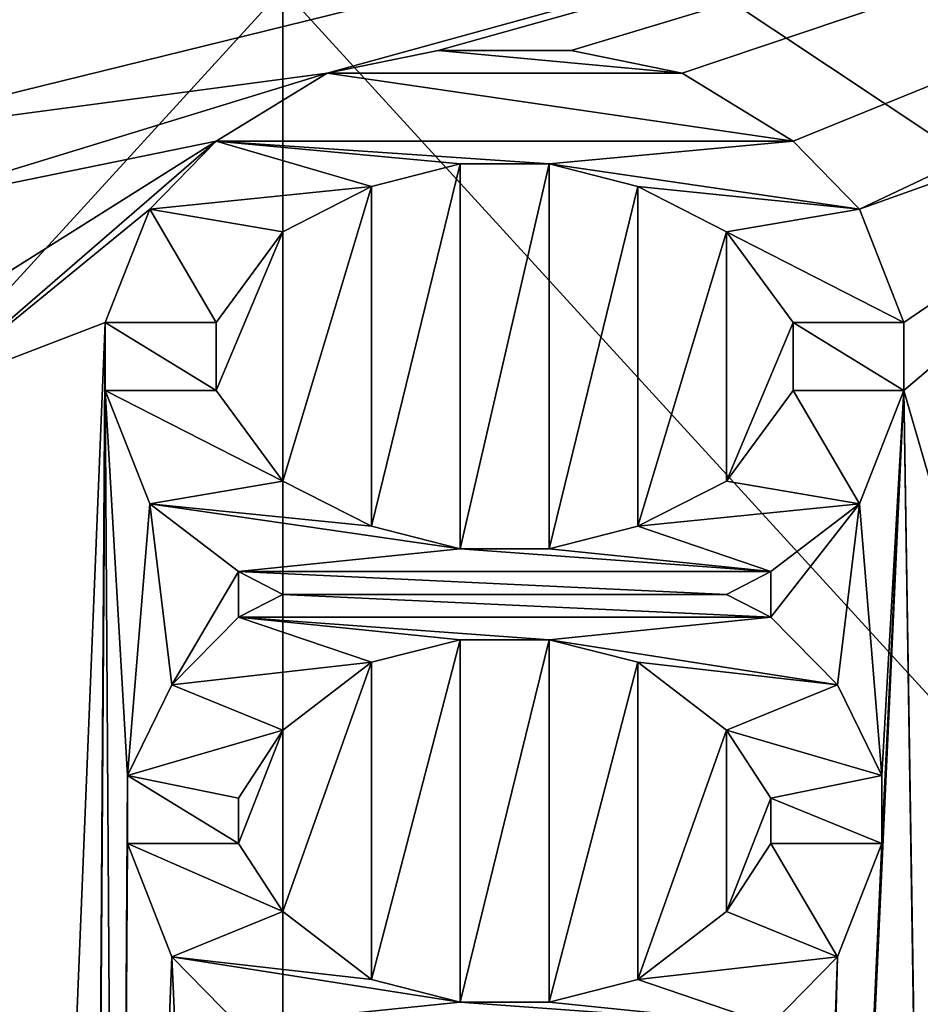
# Model space of a CAD drawing. Header units: millimetres. Extents: x -108 to 108, y -64 to 45.
# Tile 364 of 422: x 59.63 to 60.9, y -11.59 to -10.21. Entities that reach past the tile are written whole.
import ezdxf

# ---------------------------------------------------------------- set-up
doc = ezdxf.new("R2010")
doc.units = ezdxf.units.MM
doc.header["$LTSCALE"] = 65.185185
for name, color, linetype in [('1', 7, 'CONTINUOUS'), ('3241', 7, 'CONTINUOUS'), ('3248', 7, 'CONTINUOUS'), ('3251', 7, 'CONTINUOUS'), ('3261', 7, 'CONTINUOUS'), ('3264', 7, 'CONTINUOUS'), ('3269', 7, 'CONTINUOUS'), ('3541', 7, 'CONTINUOUS'), ('3543', 7, 'CONTINUOUS'), ('3562', 7, 'CONTINUOUS'), ('3650', 7, 'CONTINUOUS'), ('3835', 7, 'CONTINUOUS'), ('3836', 7, 'CONTINUOUS'), ('3837', 7, 'CONTINUOUS'), ('3838', 7, 'CONTINUOUS'), ('3839', 7, 'CONTINUOUS'), ('3840', 7, 'CONTINUOUS'), ('3841', 7, 'CONTINUOUS'), ('3842', 7, 'CONTINUOUS'), ('3843', 7, 'CONTINUOUS'), ('3844', 7, 'CONTINUOUS'), ('3845', 7, 'CONTINUOUS'), ('3846', 7, 'CONTINUOUS'), ('3847', 7, 'CONTINUOUS'), ('3848', 7, 'CONTINUOUS'), ('3849', 7, 'CONTINUOUS'), ('3850', 7, 'CONTINUOUS'), ('3851', 7, 'CONTINUOUS'), ('3852', 7, 'CONTINUOUS'), ('3853', 7, 'CONTINUOUS'), ('3854', 7, 'CONTINUOUS'), ('3855', 7, 'CONTINUOUS'), ('3856', 7, 'CONTINUOUS'), ('3857', 7, 'CONTINUOUS'), ('3863', 7, 'CONTINUOUS'), ('3864', 7, 'CONTINUOUS'), ('3865', 7, 'CONTINUOUS'), ('3866', 7, 'CONTINUOUS'), ('3867', 7, 'CONTINUOUS'), ('3868', 7, 'CONTINUOUS'), ('3869', 7, 'CONTINUOUS'), ('3870', 7, 'CONTINUOUS'), ('3871', 7, 'CONTINUOUS'), ('3872', 7, 'CONTINUOUS'), ('3873', 7, 'CONTINUOUS'), ('3874', 7, 'CONTINUOUS'), ('3875', 7, 'CONTINUOUS'), ('3876', 7, 'CONTINUOUS'), ('3877', 7, 'CONTINUOUS'), ('3878', 7, 'CONTINUOUS'), ('3879', 7, 'CONTINUOUS'), ('3880', 7, 'CONTINUOUS'), ('3881', 7, 'CONTINUOUS'), ('3882', 7, 'CONTINUOUS'), ('3883', 7, 'CONTINUOUS'), ('3884', 7, 'CONTINUOUS'), ('3885', 7, 'CONTINUOUS'), ('3886', 7, 'CONTINUOUS'), ('3887', 7, 'CONTINUOUS'), ('3888', 7, 'CONTINUOUS'), ('3889', 7, 'CONTINUOUS'), ('3890', 7, 'CONTINUOUS'), ('3891', 7, 'CONTINUOUS'), ('3892', 7, 'CONTINUOUS'), ('3893', 7, 'CONTINUOUS'), ('3894', 7, 'CONTINUOUS'), ('3895', 7, 'CONTINUOUS'), ('3896', 7, 'CONTINUOUS'), ('3897', 7, 'CONTINUOUS'), ('3898', 7, 'CONTINUOUS'), ('3899', 7, 'CONTINUOUS'), ('3900', 7, 'CONTINUOUS'), ('3964', 7, 'CONTINUOUS'), ('3967', 7, 'CONTINUOUS'), ('3968', 7, 'CONTINUOUS'), ('3977', 7, 'CONTINUOUS')]:
    doc.layers.add(name, color=color, linetype=linetype)

msp = doc.modelspace()

# ---------------------------------------------------------------- linework, layer by layer
at = {"layer": '1', "linetype": 'CONTINUOUS'}
for points in [[(86, -45, 2), (49.6249, -17.97, 2), (-39.55, 7.5, 2), (86, -45, 2)], [(-39.55, 3.7518, 2), (86, -45, 2), (-39.55, 7.5, 2), (-39.55, 3.7518, 2)], [(86, -45, 2), (-39.55, 3.7518, 2), (-39.5964, 3.3816, 2), (86, -45, 2)], [(-39.733, 3.0338, 2), (86, -45, 2), (-39.5964, 3.3816, 2), (-39.733, 3.0338, 2)], [(-43.3787, -1.9255, 2), (86, -45, 2), (-39.733, 3.0338, 2), (-43.3787, -1.9255, 2)], [(-48.2159, -5.7634, 2), (86, -45, 2), (-43.3787, -1.9255, 2), (-48.2159, -5.7634, 2)], [(-53.9012, -8.1734, 2), (86, -45, 2), (-48.2159, -5.7634, 2), (-53.9012, -8.1734, 2)], [(-86, -45, 2), (86, -45, 2), (-66.0989, -8.1733, 2), (-86, -45, 2)], [(-66.0989, -8.1733, 2), (86, -45, 2), (-60.0001, -9, 2), (-66.0989, -8.1733, 2)], [(-60.0001, -9, 2), (86, -45, 2), (-53.9012, -8.1734, 2), (-60.0001, -9, 2)]]:
    msp.add_3dface(points, dxfattribs=at)
at = {"layer": '3241', "color": 7, "linetype": 'CONTINUOUS', "true_color": 0x141a1c}
for points in [[(60, -12.9, 34), (51.1888, -15.2554, 34), (53.5485, -11.1708, 34), (60, -12.9, 34)], [(66.4515, -11.1708, 34), (68.8112, -15.2554, 34), (60, -12.9, 34), (66.4515, -11.1708, 34)]]:
    msp.add_3dface(points, dxfattribs=at)
at = {"layer": '3248', "color": 7, "linetype": 'CONTINUOUS', "true_color": 0x141a1c}
for points in [[(56.3227, -11.3176, 43.5858), (60, -11.9, 43.5858), (56.3227, -11.3176, 35), (56.3227, -11.3176, 43.5858)], [(56.3227, -11.3176, 35), (60, -11.9, 43.5858), (60, -11.9, 35), (56.3227, -11.3176, 35)], [(60, -11.9, 43.5858), (63.6773, -11.3176, 43.5858), (60, -11.9, 35), (60, -11.9, 43.5858)], [(60, -11.9, 35), (63.6773, -11.3176, 43.5858), (63.6773, -11.3176, 35), (60, -11.9, 35)]]:
    msp.add_3dface(points, dxfattribs=at)
at = {"layer": '3251', "color": 7, "linetype": 'CONTINUOUS', "true_color": 0x141a1c}
for points in [[(60, -12.9, 34), (53.5485, -11.1708, 34), (57.2868, -11.8872, 34.2929), (60, -12.9, 34)], [(66.4515, -11.1708, 34), (60, -12.9, 34), (62.7132, -11.8872, 34.2929), (66.4515, -11.1708, 34)], [(56.3227, -11.3176, 35), (60, -11.9, 35), (57.2868, -11.8872, 34.2929), (56.3227, -11.3176, 35)], [(60, -11.9, 35), (63.6773, -11.3176, 35), (62.7132, -11.8872, 34.2929), (60, -11.9, 35)]]:
    msp.add_3dface(points, dxfattribs=at)
at = {"layer": '3261', "color": 7, "linetype": 'CONTINUOUS', "true_color": 0x141a1c}
for points in [[(60, -13.3414, 45.4414), (56.2322, -11.5961, 44.2929), (53.3293, -11.554, 45.4414), (60, -13.3414, 45.4414)], [(63.7678, -11.5961, 44.2929), (60, -12.1929, 44.2929), (66.6707, -11.554, 45.4414), (63.7678, -11.5961, 44.2929)], [(66.6707, -11.554, 45.4414), (60, -12.1929, 44.2929), (60, -13.3414, 45.4414), (66.6707, -11.554, 45.4414)]]:
    msp.add_3dface(points, dxfattribs=at)
at = {"layer": '3264', "color": 7, "linetype": 'CONTINUOUS', "true_color": 0x141a1c}
for points in [[(56.3227, -11.3176, 43.5858), (56.2322, -11.5961, 44.2929), (60, -12.1929, 44.2929), (56.3227, -11.3176, 43.5858)], [(60, -11.9, 43.5858), (56.3227, -11.3176, 43.5858), (60, -12.1929, 44.2929), (60, -11.9, 43.5858)], [(63.6773, -11.3176, 43.5858), (60, -11.9, 43.5858), (63.7678, -11.5961, 44.2929), (63.6773, -11.3176, 43.5858)]]:
    msp.add_3dface(points, dxfattribs=at)
at = {"layer": '3269', "color": 7, "linetype": 'CONTINUOUS', "true_color": 0x141a1c}
for points in [[(53.2562, -11.6751, 45.5), (60, -13.4828, 45.5), (53.3293, -11.554, 45.4414), (53.2562, -11.6751, 45.5)], [(60, -13.4828, 45.5), (60, -13.3414, 45.4414), (53.3293, -11.554, 45.4414), (60, -13.4828, 45.5)], [(66.7438, -11.6751, 45.5), (66.6707, -11.554, 45.4414), (60, -13.3414, 45.4414), (66.7438, -11.6751, 45.5)]]:
    msp.add_3dface(points, dxfattribs=at)
at = {"layer": '3541', "color": 7, "linetype": 'CONTINUOUS', "true_color": 0xe6e6e6}
for points in [[(63.0239, -9.761, 59.2142), (60, -9.761, 59.3646), (69.1429, -15.8359, 55.1505), (63.0239, -9.761, 59.2142)], [(69.1429, -15.8359, 55.1505), (60, -9.761, 59.3646), (60, -14.1808, 57.576), (69.1429, -15.8359, 55.1505)]]:
    msp.add_3dface(points, dxfattribs=at)
at = {"layer": '3543', "color": 7, "linetype": 'CONTINUOUS', "true_color": 0xe6e6e6}
for points in [[(60, -18.2857, 55.1505), (56.976, -9.761, 59.2142), (50.8571, -15.8359, 55.1505), (60, -18.2857, 55.1505)], [(60, -14.1808, 57.576), (60, -9.761, 59.3646), (56.976, -9.761, 59.2142), (60, -14.1808, 57.576)], [(60, -18.2857, 55.1505), (60, -14.1808, 57.576), (56.976, -9.761, 59.2142), (60, -18.2857, 55.1505)]]:
    msp.add_3dface(points, dxfattribs=at)
at = {"layer": '3562', "color": 7, "linetype": 'CONTINUOUS', "true_color": 0xe6e6e6}
for points in [[(60, -10.1635, 57.3254), (55.6707, -14.8974, 54.7974), (54.1923, -10.1634, 56.7261), (60, -10.1635, 57.3254)], [(64.3293, -14.8974, 54.7974), (55.6707, -14.8974, 54.7974), (60, -10.1635, 57.3254), (64.3293, -14.8974, 54.7974)], [(65.8077, -10.1634, 56.7261), (64.3293, -14.8974, 54.7974), (60, -10.1635, 57.3254), (65.8077, -10.1634, 56.7261)]]:
    msp.add_3dface(points, dxfattribs=at)
at = {"layer": '3650', "color": 7, "linetype": 'CONTINUOUS'}
for points in [[(79.5, -4.528, 65.5), (40.5, -4.528, 65.5), (40.5, -24.107, 66.7833), (79.5, -4.528, 65.5)], [(79.5, -4.528, 65.5), (40.5, -24.107, 66.7833), (79.5, -24.107, 66.7833), (79.5, -4.528, 65.5)]]:
    msp.add_3dface(points, dxfattribs=at)
at = {"layer": '3835', "color": 7, "linetype": 'CONTINUOUS'}
for points in [[(60, -11.016, 63.4), (60, -11.016, 63.5), (59.9375, -10.984, 63.4), (60, -11.016, 63.4)], [(59.9375, -10.984, 63.4), (60, -11.016, 63.5), (59.9375, -10.984, 63.5), (59.9375, -10.984, 63.4)]]:
    msp.add_3dface(points, dxfattribs=at)
at = {"layer": '3836', "color": 7, "linetype": 'CONTINUOUS'}
for points in [[(59.9375, -10.984, 63.4), (59.9375, -10.984, 63.5), (59.8125, -10.8883, 63.5), (59.9375, -10.984, 63.4)], [(59.8125, -10.8883, 63.4), (59.9375, -10.984, 63.4), (59.8125, -10.8883, 63.5), (59.8125, -10.8883, 63.4)]]:
    msp.add_3dface(points, dxfattribs=at)
at = {"layer": '3837', "color": 7, "linetype": 'CONTINUOUS'}
for points in [[(59.8125, -10.8883, 63.4), (59.8125, -10.8883, 63.5), (59.75, -10.7287, 63.5), (59.8125, -10.8883, 63.4)], [(59.75, -10.7287, 63.4), (59.8125, -10.8883, 63.4), (59.75, -10.7287, 63.5), (59.75, -10.7287, 63.4)]]:
    msp.add_3dface(points, dxfattribs=at)
at = {"layer": '3838', "color": 7, "linetype": 'CONTINUOUS'}
for points in [[(59.75, -10.7287, 63.4), (59.75, -10.7287, 63.5), (59.75, -10.633, 63.4), (59.75, -10.7287, 63.4)], [(59.75, -10.633, 63.4), (59.75, -10.7287, 63.5), (59.75, -10.633, 63.5), (59.75, -10.633, 63.4)]]:
    msp.add_3dface(points, dxfattribs=at)
at = {"layer": '3839', "color": 7, "linetype": 'CONTINUOUS'}
for points in [[(59.75, -10.633, 63.4), (59.75, -10.633, 63.5), (59.8125, -10.4734, 63.5), (59.75, -10.633, 63.4)], [(59.8125, -10.4734, 63.4), (59.75, -10.633, 63.4), (59.8125, -10.4734, 63.5), (59.8125, -10.4734, 63.4)]]:
    msp.add_3dface(points, dxfattribs=at)
at = {"layer": '3840', "color": 7, "linetype": 'CONTINUOUS'}
for points in [[(59.8125, -10.4734, 63.4), (59.8125, -10.4734, 63.5), (59.9062, -10.3777, 63.5), (59.8125, -10.4734, 63.4)], [(59.9062, -10.3777, 63.4), (59.8125, -10.4734, 63.4), (59.9062, -10.3777, 63.5), (59.9062, -10.3777, 63.4)]]:
    msp.add_3dface(points, dxfattribs=at)
at = {"layer": '3841', "color": 7, "linetype": 'CONTINUOUS'}
for points in [[(59.9062, -10.3777, 63.4), (59.9062, -10.3777, 63.5), (60.0625, -10.2819, 63.5), (59.9062, -10.3777, 63.4)], [(60.0625, -10.2819, 63.4), (59.9062, -10.3777, 63.4), (60.0625, -10.2819, 63.5), (60.0625, -10.2819, 63.4)]]:
    msp.add_3dface(points, dxfattribs=at)
at = {"layer": '3842', "color": 7, "linetype": 'CONTINUOUS'}
for points in [[(60.0625, -10.2819, 63.4), (60.0625, -10.2819, 63.5), (60.2188, -10.25, 63.5), (60.0625, -10.2819, 63.4)], [(60.2188, -10.25, 63.4), (60.0625, -10.2819, 63.4), (60.2188, -10.25, 63.5), (60.2188, -10.25, 63.4)]]:
    msp.add_3dface(points, dxfattribs=at)
at = {"layer": '3843', "color": 7, "linetype": 'CONTINUOUS'}
for points in [[(60.2188, -10.25, 63.4), (60.2188, -10.25, 63.5), (60.4063, -10.25, 63.5), (60.2188, -10.25, 63.4)], [(60.4063, -10.25, 63.4), (60.2188, -10.25, 63.4), (60.4063, -10.25, 63.5), (60.4063, -10.25, 63.4)]]:
    msp.add_3dface(points, dxfattribs=at)
at = {"layer": '3844', "color": 7, "linetype": 'CONTINUOUS'}
for points in [[(60.4063, -10.25, 63.4), (60.4063, -10.25, 63.5), (60.5625, -10.2819, 63.5), (60.4063, -10.25, 63.4)], [(60.5625, -10.2819, 63.4), (60.4063, -10.25, 63.4), (60.5625, -10.2819, 63.5), (60.5625, -10.2819, 63.4)]]:
    msp.add_3dface(points, dxfattribs=at)
at = {"layer": '3845', "color": 7, "linetype": 'CONTINUOUS'}
for points in [[(60.5625, -10.2819, 63.4), (60.5625, -10.2819, 63.5), (60.7187, -10.3777, 63.5), (60.5625, -10.2819, 63.4)], [(60.7187, -10.3777, 63.4), (60.5625, -10.2819, 63.4), (60.7187, -10.3777, 63.5), (60.7187, -10.3777, 63.4)]]:
    msp.add_3dface(points, dxfattribs=at)
at = {"layer": '3846', "color": 7, "linetype": 'CONTINUOUS'}
for points in [[(60.7187, -10.3777, 63.4), (60.7187, -10.3777, 63.5), (60.8125, -10.4734, 63.5), (60.7187, -10.3777, 63.4)], [(60.8125, -10.4734, 63.4), (60.7187, -10.3777, 63.4), (60.8125, -10.4734, 63.5), (60.8125, -10.4734, 63.4)]]:
    msp.add_3dface(points, dxfattribs=at)
at = {"layer": '3847', "color": 7, "linetype": 'CONTINUOUS'}
for points in [[(60.8125, -10.4734, 63.4), (60.8125, -10.4734, 63.5), (60.875, -10.633, 63.5), (60.8125, -10.4734, 63.4)], [(60.875, -10.633, 63.4), (60.8125, -10.4734, 63.4), (60.875, -10.633, 63.5), (60.875, -10.633, 63.4)]]:
    msp.add_3dface(points, dxfattribs=at)
at = {"layer": '3848', "color": 7, "linetype": 'CONTINUOUS'}
for points in [[(60.875, -10.633, 63.4), (60.875, -10.633, 63.5), (60.875, -10.7287, 63.4), (60.875, -10.633, 63.4)], [(60.875, -10.7287, 63.4), (60.875, -10.633, 63.5), (60.875, -10.7287, 63.5), (60.875, -10.7287, 63.4)]]:
    msp.add_3dface(points, dxfattribs=at)
at = {"layer": '3849', "color": 7, "linetype": 'CONTINUOUS'}
for points in [[(60.875, -10.7287, 63.4), (60.875, -10.7287, 63.5), (60.8125, -10.8883, 63.5), (60.875, -10.7287, 63.4)], [(60.8125, -10.8883, 63.4), (60.875, -10.7287, 63.4), (60.8125, -10.8883, 63.5), (60.8125, -10.8883, 63.4)]]:
    msp.add_3dface(points, dxfattribs=at)
at = {"layer": '3850', "color": 7, "linetype": 'CONTINUOUS'}
for points in [[(60.8125, -10.8883, 63.4), (60.8125, -10.8883, 63.5), (60.6875, -10.984, 63.5), (60.8125, -10.8883, 63.4)], [(60.6875, -10.984, 63.4), (60.8125, -10.8883, 63.4), (60.6875, -10.984, 63.5), (60.6875, -10.984, 63.4)]]:
    msp.add_3dface(points, dxfattribs=at)
at = {"layer": '3851', "color": 7, "linetype": 'CONTINUOUS'}
for points in [[(60.6875, -10.984, 63.4), (60.6875, -10.984, 63.5), (60.625, -11.016, 63.4), (60.6875, -10.984, 63.4)], [(60.625, -11.016, 63.4), (60.6875, -10.984, 63.5), (60.625, -11.016, 63.5), (60.625, -11.016, 63.4)]]:
    msp.add_3dface(points, dxfattribs=at)
at = {"layer": '3852', "color": 7, "linetype": 'CONTINUOUS'}
for points in [[(60.625, -11.016, 63.4), (60.625, -11.016, 63.5), (60.6875, -11.0479, 63.4), (60.625, -11.016, 63.4)], [(60.6875, -11.0479, 63.4), (60.625, -11.016, 63.5), (60.6875, -11.0479, 63.5), (60.6875, -11.0479, 63.4)]]:
    msp.add_3dface(points, dxfattribs=at)
at = {"layer": '3853', "color": 7, "linetype": 'CONTINUOUS'}
for points in [[(60.6875, -11.0479, 63.4), (60.6875, -11.0479, 63.5), (60.7812, -11.1436, 63.5), (60.6875, -11.0479, 63.4)], [(60.7812, -11.1436, 63.4), (60.6875, -11.0479, 63.4), (60.7812, -11.1436, 63.5), (60.7812, -11.1436, 63.4)]]:
    msp.add_3dface(points, dxfattribs=at)
at = {"layer": '3854', "color": 7, "linetype": 'CONTINUOUS'}
for points in [[(60.7812, -11.1436, 63.4), (60.7812, -11.1436, 63.5), (60.8438, -11.2713, 63.5), (60.7812, -11.1436, 63.4)], [(60.8438, -11.2713, 63.4), (60.7812, -11.1436, 63.4), (60.8438, -11.2713, 63.5), (60.8438, -11.2713, 63.4)]]:
    msp.add_3dface(points, dxfattribs=at)
at = {"layer": '3855', "color": 7, "linetype": 'CONTINUOUS'}
for points in [[(60.8438, -11.2713, 63.4), (60.8438, -11.2713, 63.5), (60.8438, -11.367, 63.4), (60.8438, -11.2713, 63.4)], [(60.8438, -11.367, 63.4), (60.8438, -11.2713, 63.5), (60.8438, -11.367, 63.5), (60.8438, -11.367, 63.4)]]:
    msp.add_3dface(points, dxfattribs=at)
at = {"layer": '3856', "color": 7, "linetype": 'CONTINUOUS'}
for points in [[(60.8438, -11.367, 63.4), (60.8438, -11.367, 63.5), (60.7812, -11.5266, 63.5), (60.8438, -11.367, 63.4)], [(60.7812, -11.5266, 63.4), (60.8438, -11.367, 63.4), (60.7812, -11.5266, 63.5), (60.7812, -11.5266, 63.4)]]:
    msp.add_3dface(points, dxfattribs=at)
at = {"layer": '3857', "color": 7, "linetype": 'CONTINUOUS'}
for points in [[(60.7812, -11.5266, 63.4), (60.7812, -11.5266, 63.5), (60.6875, -11.6223, 63.5), (60.7812, -11.5266, 63.4)], [(60.6875, -11.6223, 63.4), (60.7812, -11.5266, 63.4), (60.6875, -11.6223, 63.5), (60.6875, -11.6223, 63.4)]]:
    msp.add_3dface(points, dxfattribs=at)
at = {"layer": '3863', "color": 7, "linetype": 'CONTINUOUS'}
for points in [[(59.9375, -11.6223, 63.4), (59.9375, -11.6223, 63.5), (59.8438, -11.5266, 63.5), (59.9375, -11.6223, 63.4)], [(59.8438, -11.5266, 63.4), (59.9375, -11.6223, 63.4), (59.8438, -11.5266, 63.5), (59.8438, -11.5266, 63.4)]]:
    msp.add_3dface(points, dxfattribs=at)
at = {"layer": '3864', "color": 7, "linetype": 'CONTINUOUS'}
for points in [[(59.8438, -11.5266, 63.4), (59.8438, -11.5266, 63.5), (59.7812, -11.367, 63.5), (59.8438, -11.5266, 63.4)], [(59.7812, -11.367, 63.4), (59.8438, -11.5266, 63.4), (59.7812, -11.367, 63.5), (59.7812, -11.367, 63.4)]]:
    msp.add_3dface(points, dxfattribs=at)
at = {"layer": '3865', "color": 7, "linetype": 'CONTINUOUS'}
for points in [[(59.7812, -11.367, 63.4), (59.7812, -11.367, 63.5), (59.7812, -11.2713, 63.4), (59.7812, -11.367, 63.4)], [(59.7812, -11.2713, 63.4), (59.7812, -11.367, 63.5), (59.7812, -11.2713, 63.5), (59.7812, -11.2713, 63.4)]]:
    msp.add_3dface(points, dxfattribs=at)
at = {"layer": '3866', "color": 7, "linetype": 'CONTINUOUS'}
for points in [[(59.7812, -11.2713, 63.4), (59.7812, -11.2713, 63.5), (59.8438, -11.1436, 63.5), (59.7812, -11.2713, 63.4)], [(59.8438, -11.1436, 63.4), (59.7812, -11.2713, 63.4), (59.8438, -11.1436, 63.5), (59.8438, -11.1436, 63.4)]]:
    msp.add_3dface(points, dxfattribs=at)
at = {"layer": '3867', "color": 7, "linetype": 'CONTINUOUS'}
for points in [[(59.8438, -11.1436, 63.4), (59.8438, -11.1436, 63.5), (59.9375, -11.0479, 63.5), (59.8438, -11.1436, 63.4)], [(59.9375, -11.0479, 63.4), (59.8438, -11.1436, 63.4), (59.9375, -11.0479, 63.5), (59.9375, -11.0479, 63.4)]]:
    msp.add_3dface(points, dxfattribs=at)
at = {"layer": '3868', "color": 7, "linetype": 'CONTINUOUS'}
for points in [[(60, -11.016, 63.5), (60, -11.016, 63.4), (59.9375, -11.0479, 63.5), (60, -11.016, 63.5)], [(60, -11.016, 63.4), (59.9375, -11.0479, 63.4), (59.9375, -11.0479, 63.5), (60, -11.016, 63.4)]]:
    msp.add_3dface(points, dxfattribs=at)
at = {"layer": '3869', "color": 7, "linetype": 'CONTINUOUS'}
for points in [[(60.25, -10.4096, 63.4), (60.25, -10.4096, 63.5), (60.125, -10.4415, 63.5), (60.25, -10.4096, 63.4)], [(60.125, -10.4415, 63.4), (60.25, -10.4096, 63.4), (60.125, -10.4415, 63.5), (60.125, -10.4415, 63.4)]]:
    msp.add_3dface(points, dxfattribs=at)
at = {"layer": '3870', "color": 7, "linetype": 'CONTINUOUS'}
for points in [[(60.125, -10.4415, 63.4), (60.125, -10.4415, 63.5), (60, -10.5053, 63.5), (60.125, -10.4415, 63.4)], [(60, -10.5053, 63.4), (60.125, -10.4415, 63.4), (60, -10.5053, 63.5), (60, -10.5053, 63.4)]]:
    msp.add_3dface(points, dxfattribs=at)
at = {"layer": '3871', "color": 7, "linetype": 'CONTINUOUS'}
for points in [[(60, -10.5053, 63.4), (60, -10.5053, 63.5), (59.9062, -10.633, 63.5), (60, -10.5053, 63.4)], [(59.9062, -10.633, 63.4), (60, -10.5053, 63.4), (59.9062, -10.633, 63.5), (59.9062, -10.633, 63.4)]]:
    msp.add_3dface(points, dxfattribs=at)
at = {"layer": '3872', "color": 7, "linetype": 'CONTINUOUS'}
for points in [[(59.9062, -10.633, 63.4), (59.9062, -10.633, 63.5), (59.9062, -10.7287, 63.4), (59.9062, -10.633, 63.4)], [(59.9062, -10.7287, 63.4), (59.9062, -10.633, 63.5), (59.9062, -10.7287, 63.5), (59.9062, -10.7287, 63.4)]]:
    msp.add_3dface(points, dxfattribs=at)
at = {"layer": '3873', "color": 7, "linetype": 'CONTINUOUS'}
for points in [[(59.9062, -10.7287, 63.4), (59.9062, -10.7287, 63.5), (60, -10.8564, 63.5), (59.9062, -10.7287, 63.4)], [(60, -10.8564, 63.4), (59.9062, -10.7287, 63.4), (60, -10.8564, 63.5), (60, -10.8564, 63.4)]]:
    msp.add_3dface(points, dxfattribs=at)
at = {"layer": '3874', "color": 7, "linetype": 'CONTINUOUS'}
for points in [[(60, -10.8564, 63.4), (60, -10.8564, 63.5), (60.125, -10.9202, 63.5), (60, -10.8564, 63.4)], [(60.125, -10.9202, 63.4), (60, -10.8564, 63.4), (60.125, -10.9202, 63.5), (60.125, -10.9202, 63.4)]]:
    msp.add_3dface(points, dxfattribs=at)
at = {"layer": '3875', "color": 7, "linetype": 'CONTINUOUS'}
for points in [[(60.125, -10.9202, 63.4), (60.125, -10.9202, 63.5), (60.25, -10.9521, 63.5), (60.125, -10.9202, 63.4)], [(60.25, -10.9521, 63.4), (60.125, -10.9202, 63.4), (60.25, -10.9521, 63.5), (60.25, -10.9521, 63.4)]]:
    msp.add_3dface(points, dxfattribs=at)
at = {"layer": '3876', "color": 7, "linetype": 'CONTINUOUS'}
for points in [[(60.25, -10.9521, 63.4), (60.25, -10.9521, 63.5), (60.375, -10.9521, 63.5), (60.25, -10.9521, 63.4)], [(60.375, -10.9521, 63.4), (60.25, -10.9521, 63.4), (60.375, -10.9521, 63.5), (60.375, -10.9521, 63.4)]]:
    msp.add_3dface(points, dxfattribs=at)
at = {"layer": '3877', "color": 7, "linetype": 'CONTINUOUS'}
for points in [[(60.375, -10.9521, 63.4), (60.375, -10.9521, 63.5), (60.5, -10.9202, 63.5), (60.375, -10.9521, 63.4)], [(60.5, -10.9202, 63.4), (60.375, -10.9521, 63.4), (60.5, -10.9202, 63.5), (60.5, -10.9202, 63.4)]]:
    msp.add_3dface(points, dxfattribs=at)
at = {"layer": '3878', "color": 7, "linetype": 'CONTINUOUS'}
for points in [[(60.5, -10.9202, 63.4), (60.5, -10.9202, 63.5), (60.625, -10.8564, 63.5), (60.5, -10.9202, 63.4)], [(60.625, -10.8564, 63.4), (60.5, -10.9202, 63.4), (60.625, -10.8564, 63.5), (60.625, -10.8564, 63.4)]]:
    msp.add_3dface(points, dxfattribs=at)
at = {"layer": '3879', "color": 7, "linetype": 'CONTINUOUS'}
for points in [[(60.625, -10.8564, 63.4), (60.625, -10.8564, 63.5), (60.7187, -10.7287, 63.5), (60.625, -10.8564, 63.4)], [(60.7187, -10.7287, 63.4), (60.625, -10.8564, 63.4), (60.7187, -10.7287, 63.5), (60.7187, -10.7287, 63.4)]]:
    msp.add_3dface(points, dxfattribs=at)
at = {"layer": '3880', "color": 7, "linetype": 'CONTINUOUS'}
for points in [[(60.7187, -10.7287, 63.4), (60.7187, -10.7287, 63.5), (60.7187, -10.633, 63.4), (60.7187, -10.7287, 63.4)], [(60.7187, -10.633, 63.4), (60.7187, -10.7287, 63.5), (60.7187, -10.633, 63.5), (60.7187, -10.633, 63.4)]]:
    msp.add_3dface(points, dxfattribs=at)
at = {"layer": '3881', "color": 7, "linetype": 'CONTINUOUS'}
for points in [[(60.7187, -10.633, 63.4), (60.7187, -10.633, 63.5), (60.625, -10.5053, 63.5), (60.7187, -10.633, 63.4)], [(60.625, -10.5053, 63.4), (60.7187, -10.633, 63.4), (60.625, -10.5053, 63.5), (60.625, -10.5053, 63.4)]]:
    msp.add_3dface(points, dxfattribs=at)
at = {"layer": '3882', "color": 7, "linetype": 'CONTINUOUS'}
for points in [[(60.625, -10.5053, 63.4), (60.625, -10.5053, 63.5), (60.5, -10.4415, 63.5), (60.625, -10.5053, 63.4)], [(60.5, -10.4415, 63.4), (60.625, -10.5053, 63.4), (60.5, -10.4415, 63.5), (60.5, -10.4415, 63.4)]]:
    msp.add_3dface(points, dxfattribs=at)
at = {"layer": '3883', "color": 7, "linetype": 'CONTINUOUS'}
for points in [[(60.5, -10.4415, 63.4), (60.5, -10.4415, 63.5), (60.375, -10.4096, 63.5), (60.5, -10.4415, 63.4)], [(60.375, -10.4096, 63.4), (60.5, -10.4415, 63.4), (60.375, -10.4096, 63.5), (60.375, -10.4096, 63.4)]]:
    msp.add_3dface(points, dxfattribs=at)
at = {"layer": '3884', "color": 7, "linetype": 'CONTINUOUS'}
for points in [[(60.25, -10.4096, 63.5), (60.25, -10.4096, 63.4), (60.375, -10.4096, 63.4), (60.25, -10.4096, 63.5)], [(60.25, -10.4096, 63.5), (60.375, -10.4096, 63.4), (60.375, -10.4096, 63.5), (60.25, -10.4096, 63.5)]]:
    msp.add_3dface(points, dxfattribs=at)
at = {"layer": '3885', "color": 7, "linetype": 'CONTINUOUS'}
for points in [[(60.375, -11.5904, 63.4), (60.375, -11.5904, 63.5), (60.5, -11.5585, 63.5), (60.375, -11.5904, 63.4)], [(60.5, -11.5585, 63.4), (60.375, -11.5904, 63.4), (60.5, -11.5585, 63.5), (60.5, -11.5585, 63.4)]]:
    msp.add_3dface(points, dxfattribs=at)
at = {"layer": '3886', "color": 7, "linetype": 'CONTINUOUS'}
for points in [[(60.5, -11.5585, 63.4), (60.5, -11.5585, 63.5), (60.625, -11.4628, 63.5), (60.5, -11.5585, 63.4)], [(60.625, -11.4628, 63.4), (60.5, -11.5585, 63.4), (60.625, -11.4628, 63.5), (60.625, -11.4628, 63.4)]]:
    msp.add_3dface(points, dxfattribs=at)
at = {"layer": '3887', "color": 7, "linetype": 'CONTINUOUS'}
for points in [[(60.625, -11.4628, 63.4), (60.625, -11.4628, 63.5), (60.6875, -11.367, 63.5), (60.625, -11.4628, 63.4)], [(60.6875, -11.367, 63.4), (60.625, -11.4628, 63.4), (60.6875, -11.367, 63.5), (60.6875, -11.367, 63.4)]]:
    msp.add_3dface(points, dxfattribs=at)
at = {"layer": '3888', "color": 7, "linetype": 'CONTINUOUS'}
for points in [[(60.6875, -11.367, 63.4), (60.6875, -11.367, 63.5), (60.6875, -11.3032, 63.4), (60.6875, -11.367, 63.4)], [(60.6875, -11.3032, 63.4), (60.6875, -11.367, 63.5), (60.6875, -11.3032, 63.5), (60.6875, -11.3032, 63.4)]]:
    msp.add_3dface(points, dxfattribs=at)
at = {"layer": '3889', "color": 7, "linetype": 'CONTINUOUS'}
for points in [[(60.6875, -11.3032, 63.4), (60.6875, -11.3032, 63.5), (60.625, -11.2074, 63.5), (60.6875, -11.3032, 63.4)], [(60.625, -11.2074, 63.4), (60.6875, -11.3032, 63.4), (60.625, -11.2074, 63.5), (60.625, -11.2074, 63.4)]]:
    msp.add_3dface(points, dxfattribs=at)
at = {"layer": '3890', "color": 7, "linetype": 'CONTINUOUS'}
for points in [[(60.625, -11.2074, 63.4), (60.625, -11.2074, 63.5), (60.5, -11.1117, 63.5), (60.625, -11.2074, 63.4)], [(60.5, -11.1117, 63.4), (60.625, -11.2074, 63.4), (60.5, -11.1117, 63.5), (60.5, -11.1117, 63.4)]]:
    msp.add_3dface(points, dxfattribs=at)
at = {"layer": '3891', "color": 7, "linetype": 'CONTINUOUS'}
for points in [[(60.5, -11.1117, 63.4), (60.5, -11.1117, 63.5), (60.375, -11.0798, 63.5), (60.5, -11.1117, 63.4)], [(60.375, -11.0798, 63.4), (60.5, -11.1117, 63.4), (60.375, -11.0798, 63.5), (60.375, -11.0798, 63.4)]]:
    msp.add_3dface(points, dxfattribs=at)
at = {"layer": '3892', "color": 7, "linetype": 'CONTINUOUS'}
for points in [[(60.375, -11.0798, 63.4), (60.375, -11.0798, 63.5), (60.25, -11.0798, 63.5), (60.375, -11.0798, 63.4)], [(60.25, -11.0798, 63.4), (60.375, -11.0798, 63.4), (60.25, -11.0798, 63.5), (60.25, -11.0798, 63.4)]]:
    msp.add_3dface(points, dxfattribs=at)
at = {"layer": '3893', "color": 7, "linetype": 'CONTINUOUS'}
for points in [[(60.25, -11.0798, 63.4), (60.25, -11.0798, 63.5), (60.125, -11.1117, 63.5), (60.25, -11.0798, 63.4)], [(60.125, -11.1117, 63.4), (60.25, -11.0798, 63.4), (60.125, -11.1117, 63.5), (60.125, -11.1117, 63.4)]]:
    msp.add_3dface(points, dxfattribs=at)
at = {"layer": '3894', "color": 7, "linetype": 'CONTINUOUS'}
for points in [[(60.125, -11.1117, 63.4), (60.125, -11.1117, 63.5), (60, -11.2074, 63.5), (60.125, -11.1117, 63.4)], [(60, -11.2074, 63.4), (60.125, -11.1117, 63.4), (60, -11.2074, 63.5), (60, -11.2074, 63.4)]]:
    msp.add_3dface(points, dxfattribs=at)
at = {"layer": '3895', "color": 7, "linetype": 'CONTINUOUS'}
for points in [[(60, -11.2074, 63.4), (60, -11.2074, 63.5), (59.9375, -11.3032, 63.5), (60, -11.2074, 63.4)], [(59.9375, -11.3032, 63.4), (60, -11.2074, 63.4), (59.9375, -11.3032, 63.5), (59.9375, -11.3032, 63.4)]]:
    msp.add_3dface(points, dxfattribs=at)
at = {"layer": '3896', "color": 7, "linetype": 'CONTINUOUS'}
for points in [[(59.9375, -11.3032, 63.4), (59.9375, -11.3032, 63.5), (59.9375, -11.367, 63.4), (59.9375, -11.3032, 63.4)], [(59.9375, -11.367, 63.4), (59.9375, -11.3032, 63.5), (59.9375, -11.367, 63.5), (59.9375, -11.367, 63.4)]]:
    msp.add_3dface(points, dxfattribs=at)
at = {"layer": '3897', "color": 7, "linetype": 'CONTINUOUS'}
for points in [[(59.9375, -11.367, 63.4), (59.9375, -11.367, 63.5), (60, -11.4628, 63.5), (59.9375, -11.367, 63.4)], [(60, -11.4628, 63.4), (59.9375, -11.367, 63.4), (60, -11.4628, 63.5), (60, -11.4628, 63.4)]]:
    msp.add_3dface(points, dxfattribs=at)
at = {"layer": '3898', "color": 7, "linetype": 'CONTINUOUS'}
for points in [[(60, -11.4628, 63.4), (60, -11.4628, 63.5), (60.125, -11.5585, 63.5), (60, -11.4628, 63.4)], [(60.125, -11.5585, 63.4), (60, -11.4628, 63.4), (60.125, -11.5585, 63.5), (60.125, -11.5585, 63.4)]]:
    msp.add_3dface(points, dxfattribs=at)
at = {"layer": '3899', "color": 7, "linetype": 'CONTINUOUS'}
for points in [[(60.125, -11.5585, 63.4), (60.125, -11.5585, 63.5), (60.25, -11.5904, 63.5), (60.125, -11.5585, 63.4)], [(60.25, -11.5904, 63.4), (60.125, -11.5585, 63.4), (60.25, -11.5904, 63.5), (60.25, -11.5904, 63.4)]]:
    msp.add_3dface(points, dxfattribs=at)
at = {"layer": '3900', "color": 7, "linetype": 'CONTINUOUS'}
for points in [[(60.375, -11.5904, 63.5), (60.375, -11.5904, 63.4), (60.25, -11.5904, 63.4), (60.375, -11.5904, 63.5)], [(60.375, -11.5904, 63.5), (60.25, -11.5904, 63.4), (60.25, -11.5904, 63.5), (60.375, -11.5904, 63.5)]]:
    msp.add_3dface(points, dxfattribs=at)
at = {"layer": '3964', "color": 7, "linetype": 'CONTINUOUS'}
for points in [[(57.9375, -10.25, 63.5), (57.1771, -9.5223, 63.5), (62.8229, -9.5223, 63.5), (57.9375, -10.25, 63.5)], [(58.125, -10.25, 63.5), (57.9375, -10.25, 63.5), (62.8229, -9.5223, 63.5), (58.125, -10.25, 63.5)], [(58.8438, -10.25, 63.5), (58.125, -10.25, 63.5), (62.8229, -9.5223, 63.5), (58.8438, -10.25, 63.5)], [(59.0313, -10.25, 63.5), (58.8438, -10.25, 63.5), (62.8229, -9.5223, 63.5), (59.0313, -10.25, 63.5)], [(59.1875, -10.2819, 63.5), (59.0313, -10.25, 63.5), (62.8229, -9.5223, 63.5), (59.1875, -10.2819, 63.5)], [(59.3438, -10.3777, 63.5), (59.1875, -10.2819, 63.5), (62.8229, -9.5223, 63.5), (59.3438, -10.3777, 63.5)], [(60.0625, -10.2819, 63.5), (59.3438, -10.3777, 63.5), (62.8229, -9.5223, 63.5), (60.0625, -10.2819, 63.5)], [(60.2188, -10.25, 63.5), (60.0625, -10.2819, 63.5), (62.8229, -9.5223, 63.5), (60.2188, -10.25, 63.5)], [(60.4063, -10.25, 63.5), (60.2188, -10.25, 63.5), (62.8229, -9.5223, 63.5), (60.4063, -10.25, 63.5)], [(60.5625, -10.2819, 63.5), (60.4063, -10.25, 63.5), (62.8229, -9.5223, 63.5), (60.5625, -10.2819, 63.5)], [(60.7187, -10.3777, 63.5), (60.5625, -10.2819, 63.5), (62.8229, -9.5223, 63.5), (60.7187, -10.3777, 63.5)], [(60.8125, -10.4734, 63.5), (60.7187, -10.3777, 63.5), (62.8229, -9.5223, 63.5), (60.8125, -10.4734, 63.5)], [(61.4375, -10.25, 63.5), (60.8125, -10.4734, 63.5), (62.8229, -9.5223, 63.5), (61.4375, -10.25, 63.5)], [(60.875, -10.633, 63.5), (60.8125, -10.4734, 63.5), (61.4375, -10.25, 63.5), (60.875, -10.633, 63.5)], [(60.875, -10.7287, 63.5), (60.875, -10.633, 63.5), (61.4375, -10.25, 63.5), (60.875, -10.7287, 63.5)], [(61.125, -11.5904, 63.5), (60.875, -10.7287, 63.5), (61.4375, -10.25, 63.5), (61.125, -11.5904, 63.5)], [(59.4375, -10.4734, 63.5), (59.3438, -10.3777, 63.5), (60.0625, -10.2819, 63.5), (59.4375, -10.4734, 63.5)], [(59.9062, -10.3777, 63.5), (59.4375, -10.4734, 63.5), (60.0625, -10.2819, 63.5), (59.9062, -10.3777, 63.5)], [(59.5, -10.633, 63.5), (59.4375, -10.4734, 63.5), (59.9062, -10.3777, 63.5), (59.5, -10.633, 63.5)], [(59.5, -10.7287, 63.5), (59.5, -10.633, 63.5), (59.9062, -10.3777, 63.5), (59.5, -10.7287, 63.5)], [(59.8125, -10.4734, 63.5), (59.5, -10.7287, 63.5), (59.9062, -10.3777, 63.5), (59.8125, -10.4734, 63.5)], [(59.75, -10.633, 63.5), (59.5, -10.7287, 63.5), (59.8125, -10.4734, 63.5), (59.75, -10.633, 63.5)], [(59.5952, -14.4067, 63.5), (59.5, -10.7287, 63.5), (59.75, -10.633, 63.5), (59.5952, -14.4067, 63.5)], [(59.726, -14.3317, 63.5), (59.5952, -14.4067, 63.5), (59.75, -10.633, 63.5), (59.726, -14.3317, 63.5)], [(59.75, -10.7287, 63.5), (59.726, -14.3317, 63.5), (59.75, -10.633, 63.5), (59.75, -10.7287, 63.5)], [(59.7674, -13.4636, 63.5), (59.726, -14.3317, 63.5), (59.75, -10.7287, 63.5), (59.7674, -13.4636, 63.5)], [(59.7674, -13.4636, 63.5), (59.75, -10.7287, 63.5), (59.7812, -11.2713, 63.5), (59.7674, -13.4636, 63.5)], [(59.75, -10.7287, 63.5), (59.8125, -10.8883, 63.5), (59.7812, -11.2713, 63.5), (59.75, -10.7287, 63.5)], [(60.9211, -13.7515, 63.5), (60.7136, -14.2249, 63.5), (60.875, -10.7287, 63.5), (60.9211, -13.7515, 63.5)], [(60.875, -10.7287, 63.5), (60.7136, -14.2249, 63.5), (60.8438, -11.367, 63.5), (60.875, -10.7287, 63.5)], [(60.8125, -10.8883, 63.5), (60.875, -10.7287, 63.5), (60.8438, -11.2713, 63.5), (60.8125, -10.8883, 63.5)], [(60.8438, -11.2713, 63.5), (60.875, -10.7287, 63.5), (60.8438, -11.367, 63.5), (60.8438, -11.2713, 63.5)], [(60.9224, -13.725, 63.5), (60.9211, -13.7515, 63.5), (60.875, -10.7287, 63.5), (60.9224, -13.725, 63.5)], [(60.9224, -13.725, 63.5), (60.875, -10.7287, 63.5), (61.125, -11.5904, 63.5), (60.9224, -13.725, 63.5)], [(59.7812, -11.2713, 63.5), (59.8125, -10.8883, 63.5), (59.8438, -11.1436, 63.5), (59.7812, -11.2713, 63.5)], [(59.8125, -10.8883, 63.5), (59.9375, -10.984, 63.5), (59.8438, -11.1436, 63.5), (59.8125, -10.8883, 63.5)], [(60.6875, -10.984, 63.5), (60.8125, -10.8883, 63.5), (60.6875, -11.0479, 63.5), (60.6875, -10.984, 63.5)], [(60.6875, -11.0479, 63.5), (60.8125, -10.8883, 63.5), (60.7812, -11.1436, 63.5), (60.6875, -11.0479, 63.5)], [(60.7812, -11.1436, 63.5), (60.8125, -10.8883, 63.5), (60.8438, -11.2713, 63.5), (60.7812, -11.1436, 63.5)], [(59.8438, -11.1436, 63.5), (59.9375, -10.984, 63.5), (59.9375, -11.0479, 63.5), (59.8438, -11.1436, 63.5)], [(59.9375, -10.984, 63.5), (60, -11.016, 63.5), (59.9375, -11.0479, 63.5), (59.9375, -10.984, 63.5)], [(60.625, -11.016, 63.5), (60.6875, -10.984, 63.5), (60.6875, -11.0479, 63.5), (60.625, -11.016, 63.5)], [(59.7812, -11.367, 63.5), (59.7674, -13.4636, 63.5), (59.7812, -11.2713, 63.5), (59.7812, -11.367, 63.5)], [(59.8438, -11.5266, 63.5), (59.7674, -13.4636, 63.5), (59.7812, -11.367, 63.5), (59.8438, -11.5266, 63.5)], [(60.8438, -11.367, 63.5), (60.7136, -14.2249, 63.5), (60.7812, -11.5266, 63.5), (60.8438, -11.367, 63.5)], [(59.931, -13.4636, 63.5), (59.7674, -13.4636, 63.5), (59.8438, -11.5266, 63.5), (59.931, -13.4636, 63.5)], [(59.9375, -11.6223, 63.5), (59.931, -13.4636, 63.5), (59.8438, -11.5266, 63.5), (59.9375, -11.6223, 63.5)], [(60.7812, -11.5266, 63.5), (60.7136, -13.4636, 63.5), (60.6875, -11.6223, 63.5), (60.7812, -11.5266, 63.5)], [(60.7136, -14.2249, 63.5), (60.7136, -13.4636, 63.5), (60.7812, -11.5266, 63.5), (60.7136, -14.2249, 63.5)]]:
    msp.add_3dface(points, dxfattribs=at)
at = {"layer": '3967', "color": 7, "linetype": 'CONTINUOUS'}
for points in [[(60.125, -10.4415, 63.5), (60.25, -10.4096, 63.5), (60.125, -10.9202, 63.5), (60.125, -10.4415, 63.5)], [(60.125, -10.9202, 63.5), (60.25, -10.4096, 63.5), (60.25, -10.9521, 63.5), (60.125, -10.9202, 63.5)], [(60.25, -10.9521, 63.5), (60.25, -10.4096, 63.5), (60.375, -10.4096, 63.5), (60.25, -10.9521, 63.5)], [(60.375, -10.9521, 63.5), (60.25, -10.9521, 63.5), (60.375, -10.4096, 63.5), (60.375, -10.9521, 63.5)], [(60.5, -10.4415, 63.5), (60.375, -10.9521, 63.5), (60.375, -10.4096, 63.5), (60.5, -10.4415, 63.5)], [(60, -10.5053, 63.5), (60.125, -10.4415, 63.5), (60, -10.8564, 63.5), (60, -10.5053, 63.5)], [(60, -10.8564, 63.5), (60.125, -10.4415, 63.5), (60.125, -10.9202, 63.5), (60, -10.8564, 63.5)], [(60.5, -10.9202, 63.5), (60.375, -10.9521, 63.5), (60.5, -10.4415, 63.5), (60.5, -10.9202, 63.5)], [(60.625, -10.5053, 63.5), (60.5, -10.9202, 63.5), (60.5, -10.4415, 63.5), (60.625, -10.5053, 63.5)], [(59.9062, -10.633, 63.5), (60, -10.5053, 63.5), (59.9062, -10.7287, 63.5), (59.9062, -10.633, 63.5)], [(59.9062, -10.7287, 63.5), (60, -10.5053, 63.5), (60, -10.8564, 63.5), (59.9062, -10.7287, 63.5)], [(60.625, -10.8564, 63.5), (60.5, -10.9202, 63.5), (60.625, -10.5053, 63.5), (60.625, -10.8564, 63.5)], [(60.7187, -10.633, 63.5), (60.625, -10.8564, 63.5), (60.625, -10.5053, 63.5), (60.7187, -10.633, 63.5)], [(60.7187, -10.7287, 63.5), (60.625, -10.8564, 63.5), (60.7187, -10.633, 63.5), (60.7187, -10.7287, 63.5)]]:
    msp.add_3dface(points, dxfattribs=at)
at = {"layer": '3968', "color": 7, "linetype": 'CONTINUOUS'}
for points in [[(60.125, -11.1117, 63.5), (60.25, -11.0798, 63.5), (60.125, -11.5585, 63.5), (60.125, -11.1117, 63.5)], [(60.125, -11.5585, 63.5), (60.25, -11.0798, 63.5), (60.25, -11.5904, 63.5), (60.125, -11.5585, 63.5)], [(60.375, -11.0798, 63.5), (60.375, -11.5904, 63.5), (60.25, -11.5904, 63.5), (60.375, -11.0798, 63.5)], [(60.25, -11.0798, 63.5), (60.375, -11.0798, 63.5), (60.25, -11.5904, 63.5), (60.25, -11.0798, 63.5)], [(60.5, -11.1117, 63.5), (60.375, -11.5904, 63.5), (60.375, -11.0798, 63.5), (60.5, -11.1117, 63.5)], [(60, -11.2074, 63.5), (60.125, -11.1117, 63.5), (60, -11.4628, 63.5), (60, -11.2074, 63.5)], [(60, -11.4628, 63.5), (60.125, -11.1117, 63.5), (60.125, -11.5585, 63.5), (60, -11.4628, 63.5)], [(60.5, -11.5585, 63.5), (60.375, -11.5904, 63.5), (60.5, -11.1117, 63.5), (60.5, -11.5585, 63.5)], [(60.625, -11.2074, 63.5), (60.5, -11.5585, 63.5), (60.5, -11.1117, 63.5), (60.625, -11.2074, 63.5)], [(59.9375, -11.3032, 63.5), (60, -11.2074, 63.5), (59.9375, -11.367, 63.5), (59.9375, -11.3032, 63.5)], [(59.9375, -11.367, 63.5), (60, -11.2074, 63.5), (60, -11.4628, 63.5), (59.9375, -11.367, 63.5)], [(60.625, -11.4628, 63.5), (60.5, -11.5585, 63.5), (60.625, -11.2074, 63.5), (60.625, -11.4628, 63.5)], [(60.6875, -11.3032, 63.5), (60.625, -11.4628, 63.5), (60.625, -11.2074, 63.5), (60.6875, -11.3032, 63.5)], [(60.6875, -11.367, 63.5), (60.625, -11.4628, 63.5), (60.6875, -11.3032, 63.5), (60.6875, -11.367, 63.5)]]:
    msp.add_3dface(points, dxfattribs=at)
at = {"layer": '3977', "color": 7, "linetype": 'CONTINUOUS'}
for points in [[(60.0625, -10.2819, 63.4), (60.2188, -10.25, 63.4), (60.5625, -10.2819, 63.4), (60.0625, -10.2819, 63.4)], [(60.2188, -10.25, 63.4), (60.4063, -10.25, 63.4), (60.5625, -10.2819, 63.4), (60.2188, -10.25, 63.4)], [(59.9062, -10.3777, 63.4), (60.0625, -10.2819, 63.4), (60.7187, -10.3777, 63.4), (59.9062, -10.3777, 63.4)], [(60.0625, -10.2819, 63.4), (60.5625, -10.2819, 63.4), (60.7187, -10.3777, 63.4), (60.0625, -10.2819, 63.4)], [(59.8125, -10.4734, 63.4), (59.9062, -10.3777, 63.4), (60.125, -10.4415, 63.4), (59.8125, -10.4734, 63.4)], [(59.9062, -10.3777, 63.4), (60.7187, -10.3777, 63.4), (60.375, -10.4096, 63.4), (59.9062, -10.3777, 63.4)], [(59.9062, -10.3777, 63.4), (60.25, -10.4096, 63.4), (60.125, -10.4415, 63.4), (59.9062, -10.3777, 63.4)], [(60.25, -10.4096, 63.4), (59.9062, -10.3777, 63.4), (60.375, -10.4096, 63.4), (60.25, -10.4096, 63.4)], [(60.7187, -10.3777, 63.4), (60.8125, -10.4734, 63.4), (60.375, -10.4096, 63.4), (60.7187, -10.3777, 63.4)], [(60.8125, -10.4734, 63.4), (60.5, -10.4415, 63.4), (60.375, -10.4096, 63.4), (60.8125, -10.4734, 63.4)], [(59.8125, -10.4734, 63.4), (60.125, -10.4415, 63.4), (60, -10.5053, 63.4), (59.8125, -10.4734, 63.4)], [(60.8125, -10.4734, 63.4), (60.625, -10.5053, 63.4), (60.5, -10.4415, 63.4), (60.8125, -10.4734, 63.4)], [(59.75, -10.633, 63.4), (59.8125, -10.4734, 63.4), (59.9062, -10.633, 63.4), (59.75, -10.633, 63.4)], [(59.8125, -10.4734, 63.4), (60, -10.5053, 63.4), (59.9062, -10.633, 63.4), (59.8125, -10.4734, 63.4)], [(60.8125, -10.4734, 63.4), (60.875, -10.633, 63.4), (60.625, -10.5053, 63.4), (60.8125, -10.4734, 63.4)], [(60.875, -10.633, 63.4), (60.7187, -10.633, 63.4), (60.625, -10.5053, 63.4), (60.875, -10.633, 63.4)], [(59.75, -10.7287, 63.4), (59.75, -10.633, 63.4), (59.9062, -10.7287, 63.4), (59.75, -10.7287, 63.4)], [(59.75, -10.633, 63.4), (59.9062, -10.633, 63.4), (59.9062, -10.7287, 63.4), (59.75, -10.633, 63.4)], [(60.875, -10.633, 63.4), (60.875, -10.7287, 63.4), (60.7187, -10.633, 63.4), (60.875, -10.633, 63.4)], [(60.875, -10.7287, 63.4), (60.7187, -10.7287, 63.4), (60.7187, -10.633, 63.4), (60.875, -10.7287, 63.4)], [(59.8125, -10.8883, 63.4), (59.75, -10.7287, 63.4), (60, -10.8564, 63.4), (59.8125, -10.8883, 63.4)], [(59.75, -10.7287, 63.4), (59.9062, -10.7287, 63.4), (60, -10.8564, 63.4), (59.75, -10.7287, 63.4)], [(60.8125, -10.8883, 63.4), (60.625, -10.8564, 63.4), (60.7187, -10.7287, 63.4), (60.8125, -10.8883, 63.4)], [(60.875, -10.7287, 63.4), (60.8125, -10.8883, 63.4), (60.7187, -10.7287, 63.4), (60.875, -10.7287, 63.4)], [(59.8125, -10.8883, 63.4), (60, -10.8564, 63.4), (60.125, -10.9202, 63.4), (59.8125, -10.8883, 63.4)], [(60.8125, -10.8883, 63.4), (60.5, -10.9202, 63.4), (60.625, -10.8564, 63.4), (60.8125, -10.8883, 63.4)], [(59.9375, -10.984, 63.4), (59.8125, -10.8883, 63.4), (60.25, -10.9521, 63.4), (59.9375, -10.984, 63.4)], [(59.8125, -10.8883, 63.4), (60.125, -10.9202, 63.4), (60.25, -10.9521, 63.4), (59.8125, -10.8883, 63.4)], [(60.8125, -10.8883, 63.4), (60.6875, -10.984, 63.4), (60.5, -10.9202, 63.4), (60.8125, -10.8883, 63.4)], [(60.6875, -10.984, 63.4), (60.375, -10.9521, 63.4), (60.5, -10.9202, 63.4), (60.6875, -10.984, 63.4)], [(60.6875, -10.984, 63.4), (59.9375, -10.984, 63.4), (60.25, -10.9521, 63.4), (60.6875, -10.984, 63.4)], [(60.6875, -10.984, 63.4), (60.25, -10.9521, 63.4), (60.375, -10.9521, 63.4), (60.6875, -10.984, 63.4)], [(60, -11.016, 63.4), (59.9375, -10.984, 63.4), (60.625, -11.016, 63.4), (60, -11.016, 63.4)], [(59.9375, -10.984, 63.4), (60.6875, -10.984, 63.4), (60.625, -11.016, 63.4), (59.9375, -10.984, 63.4)], [(60, -11.016, 63.4), (60.6875, -11.0479, 63.4), (59.9375, -11.0479, 63.4), (60, -11.016, 63.4)], [(60, -11.016, 63.4), (60.625, -11.016, 63.4), (60.6875, -11.0479, 63.4), (60, -11.016, 63.4)], [(59.8438, -11.1436, 63.4), (59.9375, -11.0479, 63.4), (60.125, -11.1117, 63.4), (59.8438, -11.1436, 63.4)], [(59.9375, -11.0479, 63.4), (60.6875, -11.0479, 63.4), (60.375, -11.0798, 63.4), (59.9375, -11.0479, 63.4)], [(59.9375, -11.0479, 63.4), (60.375, -11.0798, 63.4), (60.25, -11.0798, 63.4), (59.9375, -11.0479, 63.4)], [(59.9375, -11.0479, 63.4), (60.25, -11.0798, 63.4), (60.125, -11.1117, 63.4), (59.9375, -11.0479, 63.4)], [(60.6875, -11.0479, 63.4), (60.7812, -11.1436, 63.4), (60.375, -11.0798, 63.4), (60.6875, -11.0479, 63.4)], [(60.7812, -11.1436, 63.4), (60.5, -11.1117, 63.4), (60.375, -11.0798, 63.4), (60.7812, -11.1436, 63.4)], [(59.8438, -11.1436, 63.4), (60.125, -11.1117, 63.4), (60, -11.2074, 63.4), (59.8438, -11.1436, 63.4)], [(60.7812, -11.1436, 63.4), (60.625, -11.2074, 63.4), (60.5, -11.1117, 63.4), (60.7812, -11.1436, 63.4)], [(59.7812, -11.2713, 63.4), (59.8438, -11.1436, 63.4), (60, -11.2074, 63.4), (59.7812, -11.2713, 63.4)], [(60.7812, -11.1436, 63.4), (60.8438, -11.2713, 63.4), (60.625, -11.2074, 63.4), (60.7812, -11.1436, 63.4)], [(59.7812, -11.2713, 63.4), (60, -11.2074, 63.4), (59.9375, -11.3032, 63.4), (59.7812, -11.2713, 63.4)], [(60.8438, -11.2713, 63.4), (60.6875, -11.3032, 63.4), (60.625, -11.2074, 63.4), (60.8438, -11.2713, 63.4)], [(59.7812, -11.367, 63.4), (59.7812, -11.2713, 63.4), (59.9375, -11.367, 63.4), (59.7812, -11.367, 63.4)], [(59.7812, -11.2713, 63.4), (59.9375, -11.3032, 63.4), (59.9375, -11.367, 63.4), (59.7812, -11.2713, 63.4)], [(60.8438, -11.2713, 63.4), (60.8438, -11.367, 63.4), (60.6875, -11.3032, 63.4), (60.8438, -11.2713, 63.4)], [(60.8438, -11.367, 63.4), (60.6875, -11.367, 63.4), (60.6875, -11.3032, 63.4), (60.8438, -11.367, 63.4)], [(59.8438, -11.5266, 63.4), (59.7812, -11.367, 63.4), (60, -11.4628, 63.4), (59.8438, -11.5266, 63.4)], [(59.7812, -11.367, 63.4), (59.9375, -11.367, 63.4), (60, -11.4628, 63.4), (59.7812, -11.367, 63.4)], [(60.7812, -11.5266, 63.4), (60.625, -11.4628, 63.4), (60.6875, -11.367, 63.4), (60.7812, -11.5266, 63.4)], [(60.8438, -11.367, 63.4), (60.7812, -11.5266, 63.4), (60.6875, -11.367, 63.4), (60.8438, -11.367, 63.4)], [(59.8438, -11.5266, 63.4), (60, -11.4628, 63.4), (60.125, -11.5585, 63.4), (59.8438, -11.5266, 63.4)], [(60.7812, -11.5266, 63.4), (60.5, -11.5585, 63.4), (60.625, -11.4628, 63.4), (60.7812, -11.5266, 63.4)], [(59.9375, -11.6223, 63.4), (59.8438, -11.5266, 63.4), (60.25, -11.5904, 63.4), (59.9375, -11.6223, 63.4)], [(59.8438, -11.5266, 63.4), (60.125, -11.5585, 63.4), (60.25, -11.5904, 63.4), (59.8438, -11.5266, 63.4)], [(60.7812, -11.5266, 63.4), (60.6875, -11.6223, 63.4), (60.5, -11.5585, 63.4), (60.7812, -11.5266, 63.4)], [(60.6875, -11.6223, 63.4), (60.375, -11.5904, 63.4), (60.5, -11.5585, 63.4), (60.6875, -11.6223, 63.4)], [(60.6875, -11.6223, 63.4), (59.9375, -11.6223, 63.4), (60.25, -11.5904, 63.4), (60.6875, -11.6223, 63.4)], [(60.375, -11.5904, 63.4), (60.6875, -11.6223, 63.4), (60.25, -11.5904, 63.4), (60.375, -11.5904, 63.4)]]:
    msp.add_3dface(points, dxfattribs=at)

doc.saveas('drawing.dxf')
